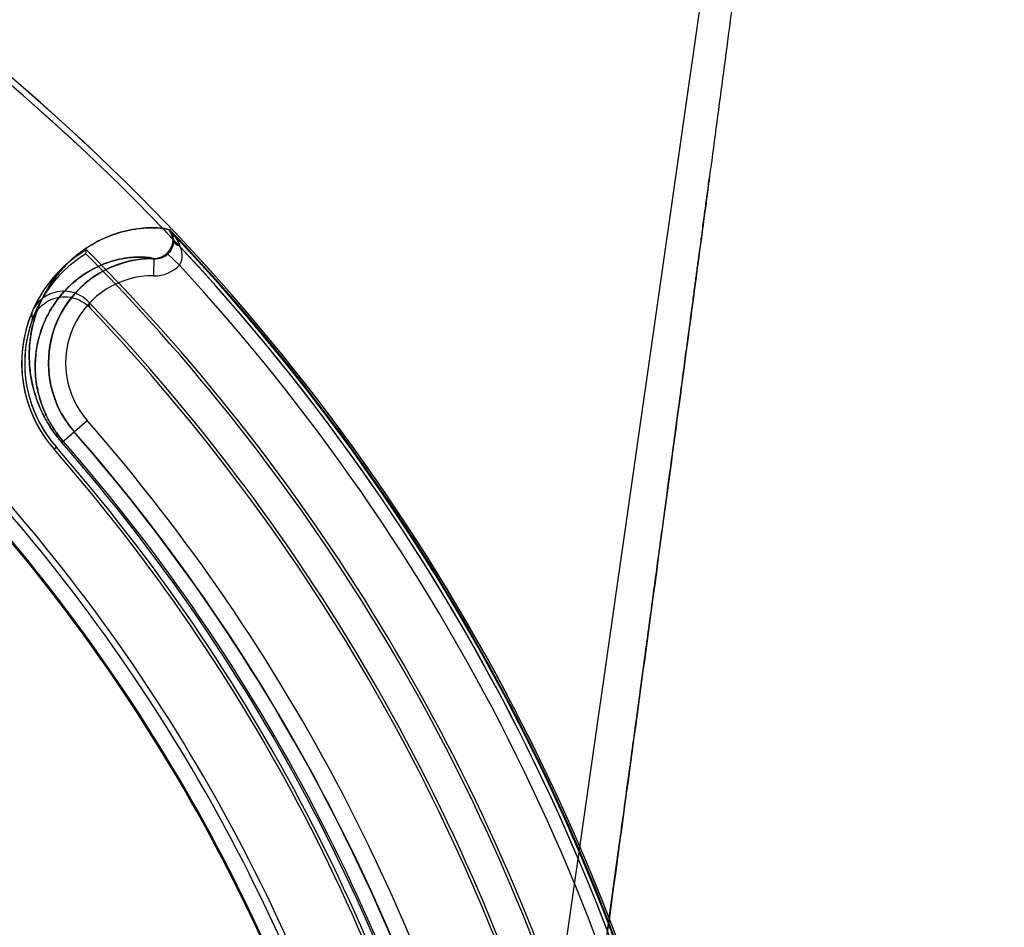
# Model space of a CAD drawing. Header units: millimetres. Extents: x 0 to 297, y 0 to 210.
# Tile 396 of 438: x 240.822 to 240.992, y 159.506 to 159.662. Entities that reach past the tile are written whole.
import ezdxf

# ---------------------------------------------------------------- set-up
doc = ezdxf.new("R2010")
doc.units = ezdxf.units.MM
doc.header["$LTSCALE"] = 16.335
doc.layers.get('0').update_dxf_attribs({"linetype": 'CONTINUOUS'})
for name, color, linetype in [('AXES_REF', 7, 'CONTINUOUS'), ('INTFCLR_1', 7, 'CONTINUOUS'), ('INTFCLR_144815', 7, 'CONTINUOUS'), ('INTFCLR_72935', 7, 'CONTINUOUS')]:
    doc.layers.add(name, color=color, linetype=linetype)

msp = doc.modelspace()

# ---------------------------------------------------------------- linework, layer by layer
at = {"color": 7, "linetype": 'Continuous'}
for centre, radius in [((241.4979109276, 154.8339782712), 5.8174969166), ((241.4979109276, 154.8339782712), 5.817), ((241.4979109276, 154.8339782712), 5.7797484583), ((241.4979109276, 159.8127782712), 0.513)]:
    msp.add_circle(centre, radius, dxfattribs=at)
msp.add_arc((241.4979109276, 154.8339782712), 5.76, 278.2771290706, 261.7228709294, dxfattribs=at)
at = {"layer": 'AXES_REF', "color": 7, "linetype": 'Continuous'}
msp.add_arc((241.4979109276, 154.8339782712), 5.892, 113.0826660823, 66.91733391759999, dxfattribs=at)
at = {"layer": 'AXES_REF', "color": 9, "linetype": 'Continuous'}
msp.add_arc((241.4979109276, 154.8339782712), 5.3067073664, 94.4118118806, 85.5881881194, dxfattribs=at)
at = {"layer": 'INTFCLR_1', "color": 9, "linetype": 'Continuous'}
for p, q in [((240.8480802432, 159.6260909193), (240.8482942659, 159.6260909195)), ((240.8455962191, 159.6180742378), (240.845633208, 159.6210735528)), ((240.8478497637, 159.6219891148), (240.8499943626, 159.6198961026)), ((240.8297258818, 159.589309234), (240.8340793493, 159.593115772)), ((240.8283740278, 159.5881272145), (240.8287692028, 159.5884727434))]:
    msp.add_line(p, q, dxfattribs=at)
at = {"layer": 'INTFCLR_1', "color": 6, "linetype": 'Continuous'}
msp.add_line((240.8338825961, 159.621885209), (240.8339657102, 159.6225467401), dxfattribs=at)
for centre, radius, start, end in [((240.5857431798, 159.3759782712), 0.3629299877, 16.9630954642, 50.66033312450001), ((240.5857431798, 159.3759782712), 0.3618720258, 16.9630954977, 50.6004938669), ((240.8454106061, 159.603023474), 0.0226305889, 120.3796132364, 221.1654492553), ((240.8454106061, 159.603023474), 0.0221056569, 121.43264916, 221.1654492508), ((240.5857431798, 159.3759782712), 0.3493470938, 16.9630954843, 44.741095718), ((240.5857431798, 159.3759782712), 0.3498720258, 16.9630953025, 44.8084638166), ((240.5857431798, 159.3759782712), 0.3596172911, 10.8985890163, 42.7086480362), ((240.5857431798, 159.3759782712), 0.3222993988, 13.9313766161, 41.16544924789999), ((240.5857431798, 159.3759782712), 0.3228243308, 13.9313763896, 41.16544924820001), ((240.5857431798, 159.3759782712), 0.3102993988, 13.9313761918, 41.1654492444), ((240.5857431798, 159.3759782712), 0.309241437, 13.9313763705, 41.1654492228)]:
    msp.add_arc(centre, radius, start, end, dxfattribs=at)
at = {"layer": 'INTFCLR_1', "color": 9, "linetype": 'Continuous'}
for centre, radius, start, end in [((240.5857431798, 159.3759782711), 0.3626146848, 4.2349584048, 43.61014177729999), ((240.8454106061, 159.603023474), 0.0180514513, 89.29343788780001, 221.165449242), ((240.8456746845, 159.6241055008), 0.0060316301, 269.2546319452, 315.740784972), ((240.8454106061, 159.603023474), 0.0150519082, 89.29343784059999, 221.165449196), ((240.5857431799, 159.3759782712), 0.3298780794, 13.9313763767, 41.1654492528), ((240.5857431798, 159.3759782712), 0.3268785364, 13.931376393, 41.1654492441), ((240.5857431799, 159.3759782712), 0.3240951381, 13.9313770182, 41.165449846), ((240.5857431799, 159.3759782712), 0.3244156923, 13.9313763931, 41.1654492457), ((240.5857431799, 159.3759782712), 0.3062848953, 13.9313770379, 41.16544983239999), ((240.5857431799, 159.3759782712), 0.3064862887, 13.9313763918, 41.1654492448)]:
    msp.add_arc(centre, radius, start, end, dxfattribs=at)
for points, knots in [([(240.8480802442, 159.6260909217), (240.8477709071, 159.6261589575), (240.8470154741, 159.6262810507), (240.8457209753, 159.6263785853), (240.8441323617, 159.6263585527), (240.8415980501, 159.6260937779), (240.8380243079, 159.6251585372), (240.834438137, 159.6233146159), (240.8315704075, 159.6211142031), (240.8298011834, 159.6193342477), (240.8284595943, 159.6176603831), (240.8274808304, 159.6162282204), (240.8265708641, 159.614637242), (240.8257502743, 159.6128721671), (240.825045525, 159.6109150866), (240.8244903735, 159.6087415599), (240.8241310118, 159.6063116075), (240.8240399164, 159.6035759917), (240.8242746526, 159.601087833), (240.8247106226, 159.5989264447), (240.8252189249, 159.59713852), (240.8259367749, 159.595241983), (240.826909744, 159.5932519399), (240.828164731, 159.5912316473), (240.8291752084, 159.5899390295), (240.8297258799, 159.5893092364)], [0, 0, 0, 0, 0.0179073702, 0.0431962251, 0.0733105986, 0.1076041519, 0.18708096, 0.280621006, 0.3333790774, 0.3909883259, 0.4219919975, 0.4545720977, 0.4889592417, 0.5255021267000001, 0.5644852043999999, 0.606397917, 0.6521287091, 0.7030950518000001, 0.7607947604, 0.7929574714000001, 0.8276594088, 0.8657676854, 0.9074596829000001, 0.9527008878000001, 1, 1, 1, 1]), ([(240.848881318, 159.6243727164), (240.8488758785, 159.6241816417), (240.8487819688, 159.6233082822), (240.8483287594, 159.6224791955), (240.8478497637, 159.6219891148)], [0, 0, 0, 0, 0.2181012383, 1, 1, 1, 1]), ([(240.8499943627, 159.6198961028), (240.8504294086, 159.6203940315), (240.8505990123, 159.6216600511), (240.8503061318, 159.6227230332), (240.8501495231, 159.6231505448)], [0, 0, 0, 0, 0.5922145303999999, 1, 1, 1, 1]), ([(240.8456332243, 159.6210735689), (240.8446224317, 159.6212957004), (240.8430481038, 159.6213730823), (240.8403016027, 159.6211315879), (240.8372264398, 159.6203658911), (240.8341336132, 159.6188162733), (240.8316521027, 159.616948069), (240.8301172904, 159.6154293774), (240.8289511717, 159.6139971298), (240.8280989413, 159.6127692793), (240.8273052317, 159.6114031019), (240.8265879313, 159.6098852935), (240.8259700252, 159.6081999), (240.825372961, 159.6059131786), (240.8251629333, 159.6041484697), (240.8251277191, 159.6030234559)], [0, 0, 0, 0, 0.1007945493, 0.1513196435, 0.2685821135, 0.4068797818, 0.485004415, 0.5704006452, 0.6163937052, 0.6647496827, 0.7158130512, 0.770104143, 0.8280483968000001, 0.8903764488, 1, 1, 1, 1]), ([(240.8251277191, 159.6030234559), (240.8250891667, 159.6017917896), (240.825199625, 159.6000571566), (240.8256396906, 159.5978444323), (240.8260755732, 159.5962969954), (240.8266933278, 159.5946553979), (240.8275325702, 159.5929326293), (240.8286168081, 159.5911837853), (240.8294907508, 159.5900651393), (240.8299671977, 159.5895202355)], [0, 0, 0, 0, 0.2518952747, 0.3524427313, 0.4609477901, 0.5801229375, 0.7105232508, 0.8520389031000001, 1, 1, 1, 1])]:
    msp.add_open_spline(points, degree=3, knots=knots, dxfattribs=at)
for points in [[(240.8501495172, 159.6231505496), (240.8497404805, 159.6242348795), (240.8490750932, 159.6252345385), (240.8482942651, 159.6260909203)], [(240.8482942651, 159.6260909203), (240.8486667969, 159.6256241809), (240.8488691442, 159.6249946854), (240.8488792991, 159.6243975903)], [(240.8488792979, 159.6243975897), (240.8488211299, 159.6248649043), (240.8487038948, 159.6253773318), (240.8483800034, 159.6257191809)], [(240.8488831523, 159.6243735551), (240.8489875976, 159.6239186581), (240.8493632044, 159.6234833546), (240.8497979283, 159.6233134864)], [(240.8456332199, 159.6210735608), (240.8464325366, 159.6210623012), (240.847290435, 159.6214179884), (240.8478497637, 159.6219891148)]]:
    msp.add_open_spline(points, degree=3, dxfattribs=at)
at = {"layer": 'INTFCLR_144815', "color": 9, "linetype": 'Continuous'}
msp.add_line((240.9644414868, 159.8370621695), (240.8556346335, 159.0763019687), dxfattribs=at)
at = {"layer": 'INTFCLR_144815', "color": 7, "linetype": 'Continuous'}
for points, knots in [([(240.9644414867, 159.8370621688), (240.9647999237, 159.8370692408), (240.9648573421, 159.8359100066), (240.9649706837, 159.8348995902), (240.9649735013, 159.8335229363), (240.9649538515, 159.8322358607), (240.9649115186, 159.8309994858), (240.9648549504, 159.8297293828), (240.9647692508, 159.8281574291), (240.9646493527, 159.8262867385), (240.9645211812, 159.82451212), (240.9643990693, 159.8229323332), (240.9642843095, 159.8215132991), (240.9641546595, 159.819976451), (240.96400838, 159.8183054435), (240.9638432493, 159.8164814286), (240.9636579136, 159.8144986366), (240.9634496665, 159.812333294), (240.963212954, 159.8099356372), (240.9629446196, 159.8072862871), (240.9626457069, 159.8044033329), (240.9623115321, 159.8012477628), (240.9619233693, 159.7976561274), (240.961493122, 159.7937537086), (240.9610141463, 159.7894858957), (240.9604770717, 159.7847776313), (240.9598518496, 159.7793845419), (240.9591463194, 159.7733927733), (240.9583428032, 159.766665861), (240.9574322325, 159.759146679), (240.9563789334, 159.7505630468), (240.9551821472, 159.7409307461), (240.9538152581, 159.7300572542), (240.952264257, 159.7178529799), (240.9505492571, 159.7044944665), (240.9486717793, 159.6900026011), (240.9466642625, 159.6746325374), (240.9445110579, 159.6582669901), (240.9422445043, 159.6411520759), (240.9398705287, 159.6233305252), (240.9374038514, 159.6049092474), (240.9348261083, 159.5857485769), (240.9321203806, 159.5657229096), (240.9293051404, 159.5449697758), (240.9264181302, 159.5237653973), (240.9234707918, 159.5021897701), (240.9204377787, 159.4800552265), (240.9172739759, 159.4570334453), (240.9151167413, 159.4413800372), (240.9140105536, 159.4333639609)], [0, 0, 0, 0, 0.0026421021, 0.0054442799, 0.0088551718, 0.0123243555, 0.0150581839, 0.0179445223, 0.0217014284, 0.0266572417, 0.031760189, 0.0348135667, 0.0383346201, 0.0422522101, 0.046179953, 0.0506965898, 0.0557496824, 0.06085629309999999, 0.0667282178, 0.0735056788, 0.0804811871, 0.0880887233, 0.096891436, 0.1071047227, 0.1170227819, 0.1285415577, 0.1420284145, 0.1570346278, 0.1730043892, 0.1919564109, 0.2128538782, 0.2367380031, 0.2634897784, 0.2936193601, 0.3274037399, 0.3627465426, 0.4013131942, 0.4416392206, 0.4843958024, 0.5285469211, 0.5741395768, 0.6213675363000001, 0.6710282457, 0.7230645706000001, 0.7757135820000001, 0.8287407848, 0.8835481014, 0.9403637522, 1, 1, 1, 1]), ([(240.9140105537, 159.4333639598), (240.9150184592, 159.44066535), (240.9169081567, 159.4543774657), (240.9195688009, 159.4737228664), (240.9219072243, 159.4907655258), (240.9239745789, 159.5058649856), (240.9258156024, 159.5193389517), (240.9274579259, 159.5313818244), (240.9289420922, 159.5422841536), (240.9303005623, 159.5522807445), (240.9315405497, 159.561421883), (240.9326553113, 159.5696539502), (240.9336411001, 159.5769450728), (240.9345199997, 159.5834548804), (240.9353045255, 159.5892736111), (240.936002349, 159.5944565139), (240.9366244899, 159.599082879), (240.9371828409, 159.6032394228), (240.9376804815, 159.6069476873), (240.93813278, 159.6103210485), (240.9385365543, 159.6133349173), (240.9388977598, 159.6160330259), (240.9392249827, 159.6184788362), (240.9395219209, 159.6206995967), (240.9397928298, 159.622726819), (240.9400370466, 159.6245551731), (240.9402605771, 159.6262294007), (240.9404653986, 159.6277641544), (240.9406524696, 159.6291664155), (240.9408300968, 159.6304983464), (240.9410303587, 159.6320005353), (240.9412350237, 159.6335363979), (240.9413799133, 159.6346241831), (240.9414450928, 159.6351137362)], [0, 0, 0, 0, 0.1086009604, 0.2039477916, 0.2877238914, 0.3620651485, 0.4285031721, 0.4880977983, 0.5411506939, 0.5906228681, 0.6367442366, 0.6770723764, 0.71302358, 0.7451511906, 0.7738599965, 0.7995341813, 0.8222066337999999, 0.8426397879, 0.8613279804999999, 0.8773350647, 0.892788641, 0.9061319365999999, 0.9174444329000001, 0.9291470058, 0.9391444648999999, 0.9475796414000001, 0.9563257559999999, 0.9640319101, 0.9703936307, 0.9771701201, 0.9838307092, 0.9927231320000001, 1, 1, 1, 1])]:
    msp.add_open_spline(points, degree=3, knots=knots, dxfattribs=at)
at = {"layer": 'INTFCLR_72935', "color": 6, "linetype": 'Continuous'}
for p, q in [((240.8480802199, 159.6260908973), (240.8481128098, 159.6260908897)), ((240.8454106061, 159.621023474), (240.8458453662, 159.621023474))]:
    msp.add_line(p, q, dxfattribs=at)
at = {"layer": 'INTFCLR_72935', "color": 9, "linetype": 'Continuous'}
for p, q in [((240.8458453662, 159.621023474), (240.8459217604, 159.621023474)), ((240.8297258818, 159.589309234), (240.8318599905, 159.591175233)), ((240.8287692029, 159.5884727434), (240.8283740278, 159.5881272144))]:
    msp.add_line(p, q, dxfattribs=at)
at = {"layer": 'INTFCLR_72935', "color": 6, "linetype": 'Continuous'}
for centre, radius, start, end in [((240.5857431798, 159.3759782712), 0.3629299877, 16.876440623, 50.6603330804), ((240.5857431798, 159.3759782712), 0.3618720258, 16.8240833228, 50.6004938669), ((240.5857431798, 159.3759782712), 0.3624833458, 9.9390037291, 43.6299210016), ((240.8454106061, 159.603023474), 0.018, 89.99999995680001, 221.1654493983), ((240.5857431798, 159.3759782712), 0.3438720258, 15.8953234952, 43.69894359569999), ((240.5857431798, 159.3759782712), 0.3433470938, 15.8671093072, 43.5585188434), ((240.8454106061, 159.603023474), 0.0226305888, 157.4146280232, 221.1654492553), ((240.8454106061, 159.603023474), 0.0221056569, 160.3078697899, 221.1654491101), ((240.5857431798, 159.3759782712), 0.3269299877, 13.931376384, 41.1654492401), ((240.5857431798, 159.3759782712), 0.3222993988, 13.9313766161, 41.16544924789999), ((240.5857431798, 159.3759782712), 0.3228243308, 13.9313763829, 41.16544925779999), ((240.5857431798, 159.3759782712), 0.3102993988, 13.9313761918, 41.1654492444), ((240.5857431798, 159.3759782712), 0.309241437, 13.9313763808, 41.1654492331)]:
    msp.add_arc(centre, radius, start, end, dxfattribs=at)
at = {"layer": 'INTFCLR_72935', "color": 9, "linetype": 'Continuous'}
for centre, radius, start, end in [((240.8752145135, 159.6214978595), 0.0416248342, 191.0093172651, 192.3753013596), ((240.8745283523, 159.6143977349), 0.0500846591, 183.0704939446, 184.4951920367), ((240.5857431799, 159.3759782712), 0.3240951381, 13.9313770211, 41.16544983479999), ((240.5857431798, 159.3759782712), 0.3244156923, 13.9313763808, 41.1654492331), ((240.5857431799, 159.3759782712), 0.3062848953, 13.9313770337, 41.16544984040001), ((240.5857431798, 159.3759782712), 0.3064862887, 13.9313763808, 41.1654492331)]:
    msp.add_arc(centre, radius, start, end, dxfattribs=at)
for points, knots in [([(240.8297258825, 159.5893092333), (240.8291701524, 159.5899448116), (240.8281521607, 159.5912483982), (240.8268914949, 159.5932840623), (240.8259170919, 159.5952867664), (240.8252004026, 159.5971937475), (240.8246946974, 159.5989915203), (240.8242647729, 159.6011577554), (240.8240381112, 159.6036446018), (240.8241371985, 159.6063817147), (240.8245048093, 159.6088149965), (240.8250686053, 159.6109893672), (240.825982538, 159.61350081), (240.8273901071, 159.6162164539), (240.829111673, 159.6185398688), (240.8305692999, 159.6201073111), (240.8320018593, 159.621446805), (240.8344658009, 159.6233327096), (240.8380574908, 159.625170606), (240.841631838, 159.6261016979), (240.8449053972, 159.626432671), (240.8468246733, 159.626367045), (240.8480802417, 159.6260909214)], [0, 0, 0, 0, 0.0477456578, 0.0933080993, 0.1351693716, 0.1734953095, 0.208366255, 0.2406631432, 0.298291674, 0.3491163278, 0.3952012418, 0.4371885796, 0.4759345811, 0.5461630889, 0.6093012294, 0.638816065, 0.6671236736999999, 0.7201308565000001, 0.8138332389, 0.8931584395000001, 0.9272977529, 1, 1, 1, 1]), ([(240.8459098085, 159.6210234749), (240.8464072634, 159.6210234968), (240.8474299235, 159.6212852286), (240.8485735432, 159.6223854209), (240.8491260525, 159.6241699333), (240.8486100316, 159.6255317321), (240.8480802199, 159.6260908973)], [0, 0, 0, 0, 0.2171184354, 0.4383450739, 0.6637948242, 1, 1, 1, 1]), ([(240.8299671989, 159.5895202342), (240.8294863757, 159.5900701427), (240.8286059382, 159.5911982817), (240.8275168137, 159.5929604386), (240.826676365, 159.5946941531), (240.8260596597, 159.5963448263), (240.8256260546, 159.5979006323), (240.82525965, 159.5997745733), (240.8250710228, 159.6019247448), (240.8251663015, 159.6042894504), (240.8254936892, 159.6063895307), (240.8259903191, 159.6082640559), (240.8267912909, 159.6104259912), (240.8280201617, 159.6127593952), (240.8297773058, 159.6150947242), (240.8316666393, 159.6169611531), (240.8341573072, 159.6188313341), (240.8372554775, 159.620376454), (240.8403296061, 159.6211368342), (240.8431349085, 159.6213772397), (240.8447791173, 159.6212939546), (240.845845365, 159.621023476)], [0, 0, 0, 0, 0.0479579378, 0.0937203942, 0.135761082, 0.1742459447, 0.2092557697, 0.2416754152, 0.2995057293, 0.3504869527, 0.3966933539, 0.4387720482, 0.4775841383, 0.5478815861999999, 0.6110194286, 0.6687477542, 0.7216461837, 0.8150091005, 0.8938834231, 0.9277800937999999, 1, 1, 1, 1])]:
    msp.add_open_spline(points, degree=3, knots=knots, dxfattribs=at)
at = {"layer": 'INTFCLR_72935', "color": 6, "linetype": 'Continuous'}
for points, knots in [([(240.848112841, 159.6260909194), (240.8484646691, 159.6257218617), (240.8489829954, 159.62478731), (240.8489609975, 159.6231952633), (240.8480421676, 159.6215785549), (240.8467032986, 159.6210235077), (240.8459338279, 159.6210234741)], [0, 0, 0, 0, 0.2220743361, 0.4418100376, 0.6648687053, 1, 1, 1, 1]), ([(240.8343557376, 159.613548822), (240.8339627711, 159.6139600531), (240.8330580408, 159.6146733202), (240.8314654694, 159.6153162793), (240.829764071, 159.6154858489), (240.8280887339, 159.615171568), (240.8265664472, 159.6143983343), (240.8253176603, 159.6132262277), (240.8247331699, 159.6122380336), (240.8245155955, 159.6117149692)], [0, 0, 0, 0, 0.1441331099, 0.2873927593, 0.4296311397, 0.5715340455, 0.7135603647, 0.8564468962, 1, 1, 1, 1]), ([(240.8245977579, 159.6104723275), (240.8247947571, 159.6110227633), (240.8253500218, 159.6120692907), (240.826590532, 159.6133251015), (240.8281322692, 159.6141662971), (240.8298451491, 159.6145258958), (240.8315921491, 159.6143764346), (240.8332284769, 159.6137291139), (240.8341556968, 159.6129989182), (240.8345568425, 159.6125770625)], [0, 0, 0, 0, 0.144283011, 0.2875918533, 0.4297619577, 0.5715389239, 0.7134555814, 0.8563321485, 1, 1, 1, 1])]:
    msp.add_open_spline(points, degree=3, knots=knots, dxfattribs=at)

doc.saveas('drawing.dxf')
